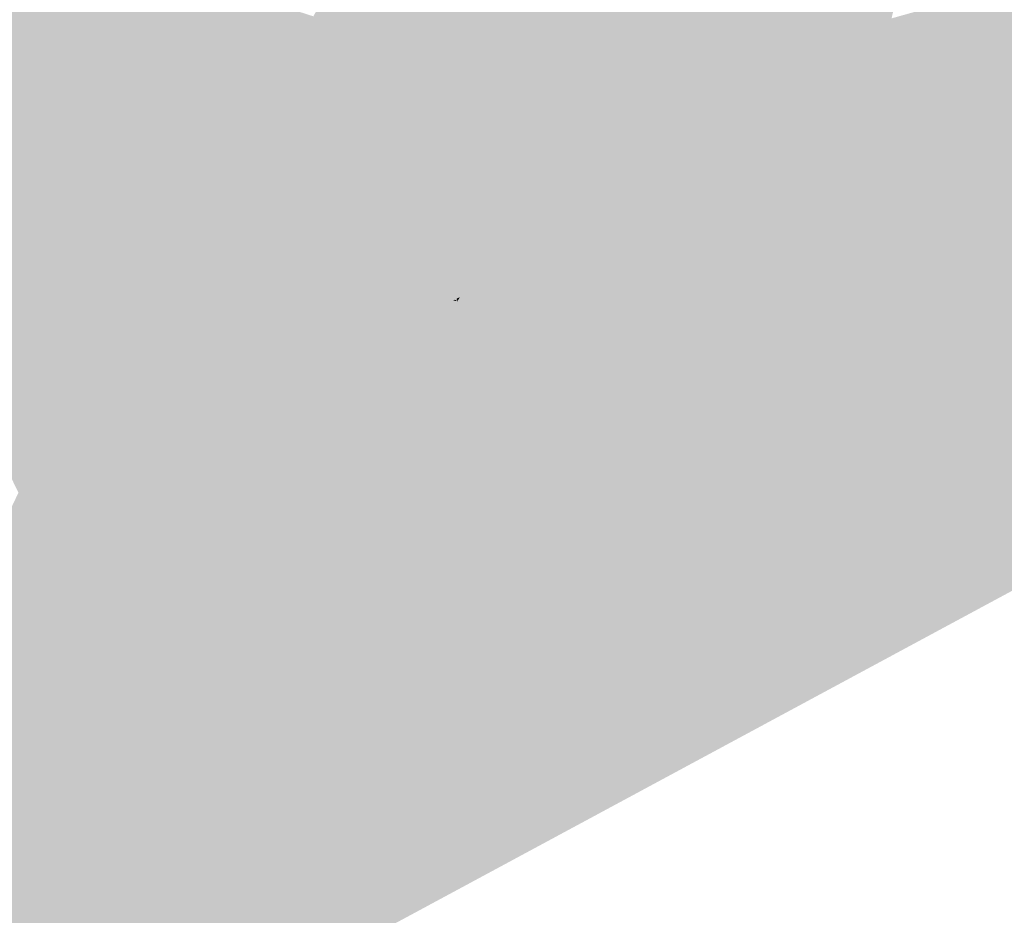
# Model space of a CAD drawing. Header units: metres. Extents: x 164696 to 183842, y 382615 to 387356.
# Tile 582 of 656: x 182679.75 to 182681.14, y 386622.77 to 386624.03. Entities that reach past the tile are written whole.
import ezdxf

# ---------------------------------------------------------------- set-up
doc = ezdxf.new("R2010")
doc.units = ezdxf.units.M
doc.layers.add('C3D-SURFACE_TINSURFACE', color=7, linetype='Continuous')

msp = doc.modelspace()

# ---------------------------------------------------------------- linework, layer by layer
at = {"layer": 'C3D-SURFACE_TINSURFACE', "color": 11, "linetype": 'Continuous', "lineweight": -3, "true_color": 0xff8585}
for points in [[(182684.0984, 386624.8153), (182678.3021, 386621.7124), (182677.4164, 386621.2135)], [(182684.0984, 386624.8153), (182682.2956, 386623.9294), (182678.3021, 386621.7124)], [(182680.8286, 386623.951), (182680.8329, 386624.57), (182680.5116, 386624.5481)], [(182680.8286, 386623.951), (182681.0086, 386624.5077), (182680.8329, 386624.57)], [(182680.8286, 386623.951), (182680.5116, 386624.5481), (182680.4826, 386624.5323)], [(182680.7913, 386623.9308), (182680.4744, 386624.5279), (182680.4453, 386624.5121)], [(182680.7913, 386623.9308), (182680.4826, 386624.5323), (182680.4744, 386624.5279)], [(182680.7913, 386623.9308), (182680.8286, 386623.951), (182680.4826, 386624.5323)], [(182680.754, 386623.9106), (182680.4453, 386624.5121), (182680.4371, 386624.5077)], [(182680.754, 386623.9106), (182680.7913, 386623.9308), (182680.4453, 386624.5121)], [(182680.754, 386623.9106), (182680.4371, 386624.5077), (182680.4284, 386624.4577)], [(182680.8286, 386623.951), (182680.8659, 386623.9712), (182681.0086, 386624.5077)], [(182680.9032, 386623.9915), (182681.0086, 386624.5077), (182680.8659, 386623.9712)], [(182680.9032, 386623.9915), (182681.0393, 386624.46), (182681.0086, 386624.5077)], [(182680.7167, 386623.8903), (182680.4284, 386624.4577), (182680.4185, 386624.4523)], [(182680.7167, 386623.8903), (182680.754, 386623.9106), (182680.4284, 386624.4577)], [(182680.9032, 386623.9915), (182680.9405, 386624.0117), (182681.0393, 386624.46)], [(182680.9405, 386624.0117), (182681.0717, 386624.4131), (182681.0393, 386624.46)], [(182680.7167, 386623.8903), (182680.4185, 386624.4523), (182680.163, 386624.0359)], [(182680.9405, 386624.0117), (182680.9778, 386624.0319), (182681.0717, 386624.4131)], [(182680.9778, 386624.0319), (182680.6717, 386623.3043), (182681.2607, 386624.1111)], [(182680.7167, 386623.8903), (182680.163, 386624.0359), (182680.1632, 386624.0346)], [(182680.6793, 386623.8701), (182680.1632, 386624.0346), (182680.1834, 386623.9946)], [(182680.7167, 386623.8903), (182680.1632, 386624.0346), (182680.6793, 386623.8701)], [(182680.9405, 386624.0117), (182680.6717, 386623.3043), (182680.9778, 386624.0319)], [(182680.9032, 386623.9915), (182680.6655, 386623.301), (182680.9405, 386624.0117)], [(182680.9405, 386624.0117), (182680.6655, 386623.301), (182680.6717, 386623.3043)], [(182679.9705, 386623.4846), (182680.1266, 386623.9953), (182679.7278, 386623.8926)], [(182679.9705, 386623.4846), (182680.1459, 386623.9571), (182680.1266, 386623.9953)], [(182680.6793, 386623.8701), (182680.1834, 386623.9946), (182680.1836, 386623.9932)], [(182680.6421, 386623.8499), (182680.1836, 386623.9932), (182680.1979, 386623.9675)], [(182680.6793, 386623.8701), (182680.1836, 386623.9932), (182680.6421, 386623.8499)], [(182680.9032, 386623.9915), (182680.8659, 386623.9712), (182680.6584, 386623.3112)], [(182680.9032, 386623.9915), (182680.6584, 386623.3112), (182680.6593, 386623.2976)], [(182680.9032, 386623.9915), (182680.6593, 386623.2976), (182680.6655, 386623.301)], [(182680.8286, 386623.951), (182680.6584, 386623.3112), (182680.8659, 386623.9712)], [(182680.0079, 386623.5048), (182680.1459, 386623.9571), (182679.9705, 386623.4846)], [(182680.0079, 386623.5048), (182680.0451, 386623.5251), (182680.1535, 386623.9661)], [(182680.0079, 386623.5048), (182680.1535, 386623.9661), (182680.1508, 386623.9647)], [(182680.0079, 386623.5048), (182680.1508, 386623.9647), (182680.1459, 386623.9571)], [(182680.0451, 386623.5251), (182680.1673, 386623.9411), (182680.1535, 386623.9661)], [(182680.0451, 386623.5251), (182680.1916, 386623.9461), (182680.1842, 386623.9596)], [(182680.0451, 386623.5251), (182680.1842, 386623.9596), (182680.1673, 386623.9411)], [(182680.6047, 386623.8296), (182680.1981, 386623.9659), (182680.1842, 386623.9596)], [(182680.6047, 386623.8296), (182680.1842, 386623.9596), (182680.1916, 386623.9461)], [(182680.6421, 386623.8499), (182680.1979, 386623.9675), (182680.1981, 386623.9659)], [(182680.6421, 386623.8499), (182680.1981, 386623.9659), (182680.6047, 386623.8296)], [(182679.8586, 386623.4239), (182679.5832, 386623.9435), (182679.5828, 386623.8876)], [(182679.8586, 386623.4239), (182679.6091, 386623.9264), (182679.5832, 386623.9435)], [(182680.0825, 386623.5453), (182680.1916, 386623.9461), (182680.0451, 386623.5251)], [(182680.0825, 386623.5453), (182680.2066, 386623.9191), (182680.1916, 386623.9461)], [(182680.6047, 386623.8296), (182680.1916, 386623.9461), (182680.2066, 386623.9191)], [(182680.7913, 386623.9308), (182680.6129, 386623.284), (182680.8286, 386623.951)], [(182680.8286, 386623.951), (182680.6129, 386623.284), (182680.6338, 386623.2437)], [(182680.8286, 386623.951), (182680.6338, 386623.2437), (182680.6584, 386623.3112)], [(182682.2956, 386623.9294), (182680.9111, 386623.2077), (182678.3021, 386621.7124)], [(182679.8959, 386623.4442), (182679.6333, 386623.9395), (182679.6091, 386623.9264)], [(182679.8959, 386623.4442), (182679.6635, 386623.9178), (182679.6333, 386623.9395)], [(182680.754, 386623.9106), (182680.5636, 386623.249), (182680.7913, 386623.9308)], [(182680.7913, 386623.9308), (182680.5636, 386623.249), (182680.5694, 386623.2377)], [(182680.7913, 386623.9308), (182680.5694, 386623.2377), (182680.6089, 386623.2818)], [(182680.7913, 386623.9308), (182680.6089, 386623.2818), (182680.6129, 386623.284)], [(182682.2956, 386623.9294), (182681.453, 386623.5441), (182680.9111, 386623.2077)], [(182679.8586, 386623.4239), (182679.8959, 386623.4442), (182679.6091, 386623.9264)], [(182679.9333, 386623.4644), (182679.711, 386623.8835), (182679.6635, 386623.9178)], [(182679.8959, 386623.4442), (182679.9333, 386623.4644), (182679.6635, 386623.9178)], [(182680.0825, 386623.5453), (182680.1198, 386623.5655), (182680.2066, 386623.9191)], [(182680.1198, 386623.5655), (182680.2215, 386623.8921), (182680.2066, 386623.9191)], [(182680.5675, 386623.8083), (182680.2066, 386623.9191), (182680.2215, 386623.8921)], [(182680.6047, 386623.8296), (182680.2066, 386623.9191), (182680.5675, 386623.8083)], [(182680.7167, 386623.8903), (182680.5401, 386623.2941), (182680.754, 386623.9106)], [(182680.754, 386623.9106), (182680.5401, 386623.2941), (182680.5636, 386623.249)], [(182679.8213, 386623.4037), (182679.5828, 386623.8876), (182679.5688, 386623.88)], [(182679.8213, 386623.4037), (182679.8586, 386623.4239), (182679.5828, 386623.8876)], [(182679.9333, 386623.4644), (182679.7278, 386623.8926), (182679.711, 386623.8835)], [(182679.9333, 386623.4644), (182679.9705, 386623.4846), (182679.7278, 386623.8926)], [(182680.1198, 386623.5655), (182680.1571, 386623.5858), (182680.2215, 386623.8921)], [(182680.1571, 386623.5858), (182680.2327, 386623.8719), (182680.2215, 386623.8921)], [(182680.5302, 386623.7881), (182680.2215, 386623.8921), (182680.2327, 386623.8719)], [(182680.5675, 386623.8083), (182680.2215, 386623.8921), (182680.5302, 386623.7881)], [(182680.7167, 386623.8903), (182680.6793, 386623.8701), (182680.5076, 386623.3658)], [(182680.7167, 386623.8903), (182680.5076, 386623.3658), (182680.5401, 386623.2941)], [(182679.8213, 386623.4037), (182679.5688, 386623.88), (182679.5456, 386623.8674)], [(182679.8213, 386623.4037), (182679.5456, 386623.8674), (182679.5454, 386623.8338)], [(182680.1571, 386623.5858), (182680.2315, 386623.8476), (182680.2327, 386623.8719)], [(182680.5302, 386623.7881), (182680.2327, 386623.8719), (182680.2658, 386623.8574)], [(182680.6793, 386623.8701), (182680.6421, 386623.8499), (182680.5076, 386623.3658)], [(182680.1571, 386623.5858), (182680.2454, 386623.8223), (182680.2315, 386623.8476)], [(182680.5302, 386623.7881), (182680.2658, 386623.8574), (182680.2685, 386623.8529)], [(182680.4928, 386623.7678), (182680.2685, 386623.8529), (182680.2815, 386623.8293)], [(182680.5302, 386623.7881), (182680.2685, 386623.8529), (182680.4928, 386623.7678)], [(182680.6421, 386623.8499), (182680.6047, 386623.8296), (182680.5076, 386623.3658)], [(182679.784, 386623.3835), (182679.5454, 386623.8338), (182679.5234, 386623.8219)], [(182679.8213, 386623.4037), (182679.5454, 386623.8338), (182679.784, 386623.3835)], [(182679.7467, 386623.3632), (182679.784, 386623.3835), (182679.5234, 386623.8219)], [(182680.1571, 386623.5858), (182680.2442, 386623.8091), (182680.2454, 386623.8223)], [(182680.4928, 386623.7678), (182680.2815, 386623.8293), (182680.2854, 386623.823)], [(182680.4556, 386623.7476), (182680.2854, 386623.823), (182680.3038, 386623.7892)], [(182680.4928, 386623.7678), (182680.2854, 386623.823), (182680.4556, 386623.7476)], [(182680.6047, 386623.8296), (182680.5675, 386623.8083), (182680.4654, 386623.4482)], [(182680.6047, 386623.8296), (182680.4654, 386623.4482), (182680.5076, 386623.3658)], [(182680.1571, 386623.5858), (182680.1944, 386623.606), (182680.2442, 386623.8091)], [(182680.1944, 386623.606), (182680.2636, 386623.7736), (182680.2442, 386623.8091)], [(182680.5675, 386623.8083), (182680.5302, 386623.7881), (182680.4538, 386623.478)], [(182680.5675, 386623.8083), (182680.4538, 386623.478), (182680.4654, 386623.4482)], [(182680.4182, 386623.7274), (182680.2825, 386623.7931), (182680.2899, 386623.7686)], [(182680.4182, 386623.7274), (182680.3038, 386623.7892), (182680.2825, 386623.7931)], [(182680.4182, 386623.7274), (182680.4556, 386623.7476), (182680.3038, 386623.7892)], [(182680.1944, 386623.606), (182680.2317, 386623.6262), (182680.2683, 386623.7761)], [(182680.1944, 386623.606), (182680.2683, 386623.7761), (182680.2636, 386623.7736)], [(182680.269, 386623.6465), (182680.2683, 386623.7761), (182680.2317, 386623.6262)], [(182680.269, 386623.6465), (182680.2732, 386623.7881), (182680.2683, 386623.7761)], [(182680.269, 386623.6465), (182680.2899, 386623.7686), (182680.2732, 386623.7881)], [(182680.5302, 386623.7881), (182680.4928, 386623.7678), (182680.4392, 386623.5039)], [(182680.5302, 386623.7881), (182680.4392, 386623.5039), (182680.4538, 386623.478)], [(182680.269, 386623.6465), (182680.3063, 386623.7397), (182680.2899, 386623.7686)], [(182680.4182, 386623.7274), (182680.2899, 386623.7686), (182680.3063, 386623.7397)], [(182680.4928, 386623.7678), (182680.4556, 386623.7476), (182680.4098, 386623.5556)], [(182680.4928, 386623.7678), (182680.4098, 386623.5556), (182680.4245, 386623.5297)], [(182680.4928, 386623.7678), (182680.4245, 386623.5297), (182680.4392, 386623.5039)], [(182680.4556, 386623.7476), (182680.4052, 386623.6091), (182680.4025, 386623.5685)], [(182680.4556, 386623.7476), (182680.4025, 386623.5685), (182680.4098, 386623.5556)], [(182680.4182, 386623.7274), (182680.4052, 386623.6091), (182680.4556, 386623.7476)], [(182680.269, 386623.6465), (182680.3063, 386623.6667), (182680.3063, 386623.7397)], [(182680.3063, 386623.6667), (182680.339, 386623.682), (182680.3063, 386623.7397)], [(182680.3436, 386623.6869), (182680.3063, 386623.7397), (182680.339, 386623.682)], [(182680.3436, 386623.6869), (182680.381, 386623.7071), (182680.3063, 386623.7397)], [(182680.381, 386623.7071), (182680.4182, 386623.7274), (182680.3063, 386623.7397)], [(182680.381, 386623.7071), (182680.3691, 386623.639), (182680.4182, 386623.7274)], [(182680.4182, 386623.7274), (182680.3691, 386623.639), (182680.3829, 386623.6148)], [(182680.4182, 386623.7274), (182680.3829, 386623.6148), (182680.3966, 386623.5905)], [(182680.4182, 386623.7274), (182680.3966, 386623.5905), (182680.4052, 386623.6091)], [(182680.3436, 386623.6869), (182680.3668, 386623.6377), (182680.381, 386623.7071)], [(182680.381, 386623.7071), (182680.3668, 386623.6377), (182680.3691, 386623.639)], [(182680.3063, 386623.6667), (182680.3524, 386623.6575), (182680.339, 386623.682)], [(182680.3436, 386623.6869), (182680.339, 386623.682), (182680.3524, 386623.6575)], [(182680.3436, 386623.6869), (182680.3644, 386623.6365), (182680.3668, 386623.6377)], [(182680.3436, 386623.6869), (182680.3524, 386623.6575), (182680.3644, 386623.6365)], [(182680.269, 386623.6465), (182680.3621, 386623.6352), (182680.3063, 386623.6667)], [(182680.3063, 386623.6667), (182680.3621, 386623.6352), (182680.3524, 386623.6575)], [(182680.269, 386623.6465), (182680.2317, 386623.6262), (182680.3619, 386623.6096)], [(182680.269, 386623.6465), (182680.3619, 386623.6096), (182680.3735, 386623.6097)], [(182680.269, 386623.6465), (182680.3598, 386623.634), (182680.3621, 386623.6352)], [(182680.269, 386623.6465), (182680.3735, 386623.6097), (182680.3598, 386623.634)], [(182680.1944, 386623.606), (182680.4098, 386623.5556), (182680.2317, 386623.6262)], [(182680.2317, 386623.6262), (182680.3747, 386623.587), (182680.3619, 386623.6096)], [(182680.2317, 386623.6262), (182680.4098, 386623.5556), (182680.4025, 386623.5685)], [(182680.2317, 386623.6262), (182680.4025, 386623.5685), (182680.3747, 386623.587)], [(182680.1571, 386623.5858), (182680.4245, 386623.5297), (182680.1944, 386623.606)], [(182680.1944, 386623.606), (182680.4245, 386623.5297), (182680.4098, 386623.5556)], [(182680.1198, 386623.5655), (182680.4654, 386623.4482), (182680.1571, 386623.5858)], [(182680.1571, 386623.5858), (182680.4392, 386623.5039), (182680.4245, 386623.5297)], [(182680.1571, 386623.5858), (182680.4654, 386623.4482), (182680.4392, 386623.5039)], [(182680.0825, 386623.5453), (182680.4654, 386623.4482), (182680.1198, 386623.5655)], [(182680.0825, 386623.5453), (182680.0451, 386623.5251), (182680.5076, 386623.3658)], [(182680.0825, 386623.5453), (182680.5076, 386623.3658), (182680.4654, 386623.4482)], [(182680.0079, 386623.5048), (182680.5076, 386623.3658), (182680.0451, 386623.5251)], [(182680.0079, 386623.5048), (182679.9705, 386623.4846), (182680.5401, 386623.2941)], [(182680.0079, 386623.5048), (182680.5401, 386623.2941), (182680.5076, 386623.3658)], [(182680.4538, 386623.478), (182680.4392, 386623.5039), (182680.4654, 386623.4482)], [(182679.9333, 386623.4644), (182680.5401, 386623.2941), (182679.9705, 386623.4846)], [(182679.8959, 386623.4442), (182680.5636, 386623.249), (182679.9333, 386623.4644)], [(182679.9333, 386623.4644), (182680.5636, 386623.249), (182680.5401, 386623.2941)], [(182679.8586, 386623.4239), (182680.4574, 386623.249), (182679.8959, 386623.4442)], [(182679.8959, 386623.4442), (182680.4574, 386623.249), (182680.5694, 386623.2377)], [(182679.8959, 386623.4442), (182680.5694, 386623.2377), (182680.5636, 386623.249)], [(182679.8213, 386623.4037), (182680.4852, 386623.203), (182679.8586, 386623.4239)], [(182679.8586, 386623.4239), (182680.4656, 386623.2406), (182680.4574, 386623.249)], [(182679.8586, 386623.4239), (182680.4852, 386623.203), (182680.4656, 386623.2406)], [(182679.8213, 386623.4037), (182679.784, 386623.3835), (182680.4555, 386623.2009)], [(182679.8213, 386623.4037), (182680.4555, 386623.2009), (182680.4789, 386623.1996)], [(182679.8213, 386623.4037), (182680.4789, 386623.1996), (182680.4852, 386623.203)], [(182679.7467, 386623.3632), (182679.4635, 386622.7674), (182679.784, 386623.3835)], [(182679.784, 386623.3835), (182679.4635, 386622.7674), (182679.7503, 386622.8652)], [(182679.784, 386623.3835), (182679.7503, 386622.8652), (182680.4555, 386623.2009)], [(182679.4635, 386622.7674), (182679.3202, 386622.6403), (182679.7503, 386622.8652)]]:
    msp.add_solid(points, dxfattribs=at)
at = {"layer": 'C3D-SURFACE_TINSURFACE', "color": 1, "linetype": 'Continuous', "lineweight": -3, "true_color": 0xe60000}
for points in [[(182680.1266, 386623.9953), (182680.1408, 386624.0418), (182679.5291, 386624.2265)], [(182680.1266, 386623.9953), (182679.5291, 386624.2265), (182679.7278, 386623.8926)], [(182681.8065, 386624.0282), (182681.3173, 386624.1269), (182680.6105, 386623.1588)], [(182680.6717, 386623.3043), (182680.6105, 386623.1588), (182681.3173, 386624.1269)], [(182680.6717, 386623.3043), (182681.3173, 386624.1269), (182681.2607, 386624.1111)], [(182680.1459, 386623.9571), (182680.1408, 386624.0418), (182680.1266, 386623.9953)], [(182680.1459, 386623.9571), (182680.1618, 386624.0001), (182680.1408, 386624.0418)], [(182680.1632, 386624.0346), (182680.1408, 386624.0418), (182680.1618, 386624.0001)], [(182680.1632, 386624.0346), (182680.1618, 386624.0001), (182680.1834, 386623.9946)], [(182681.8065, 386624.0282), (182680.6105, 386623.1588), (182681.453, 386623.5441)], [(182680.1459, 386623.9571), (182680.1508, 386623.9647), (182680.1618, 386624.0001)], [(182680.1535, 386623.9661), (182680.1618, 386624.0001), (182680.1508, 386623.9647)], [(182680.1673, 386623.9411), (182680.1618, 386624.0001), (182680.1535, 386623.9661)], [(182680.1673, 386623.9411), (182680.1767, 386623.9731), (182680.1618, 386624.0001)], [(182680.1836, 386623.9932), (182680.1618, 386624.0001), (182680.1767, 386623.9731)], [(182680.1836, 386623.9932), (182680.1834, 386623.9946), (182680.1618, 386624.0001)], [(182680.1836, 386623.9932), (182680.1767, 386623.9731), (182680.1979, 386623.9675)], [(182680.1842, 386623.9596), (182680.1767, 386623.9731), (182680.1673, 386623.9411)], [(182680.1842, 386623.9596), (182680.1981, 386623.9659), (182680.1767, 386623.9731)], [(182680.1981, 386623.9659), (182680.1979, 386623.9675), (182680.1767, 386623.9731)], [(182680.2327, 386623.8719), (182680.2315, 386623.8476), (182680.2364, 386623.8651)], [(182680.2454, 386623.8223), (182680.2364, 386623.8651), (182680.2315, 386623.8476)], [(182680.2327, 386623.8719), (182680.2364, 386623.8651), (182680.2658, 386623.8574)], [(182680.2454, 386623.8223), (182680.2513, 386623.8381), (182680.2364, 386623.8651)], [(182680.2685, 386623.8529), (182680.2364, 386623.8651), (182680.2513, 386623.8381)], [(182680.2685, 386623.8529), (182680.2658, 386623.8574), (182680.2364, 386623.8651)], [(182680.2685, 386623.8529), (182680.2513, 386623.8381), (182680.2815, 386623.8293)], [(182680.2442, 386623.8091), (182680.2513, 386623.8381), (182680.2454, 386623.8223)], [(182680.2636, 386623.7736), (182680.2513, 386623.8381), (182680.2442, 386623.8091)], [(182680.2636, 386623.7736), (182680.2735, 386623.7975), (182680.2513, 386623.8381)], [(182680.2854, 386623.823), (182680.2513, 386623.8381), (182680.2735, 386623.7975)], [(182680.2854, 386623.823), (182680.2815, 386623.8293), (182680.2513, 386623.8381)], [(182680.2854, 386623.823), (182680.2735, 386623.7975), (182680.3038, 386623.7892)], [(182680.2683, 386623.7761), (182680.2735, 386623.7975), (182680.2636, 386623.7736)], [(182680.2683, 386623.7761), (182680.2732, 386623.7881), (182680.2735, 386623.7975)], [(182680.2899, 386623.7686), (182680.2735, 386623.7975), (182680.2732, 386623.7881)], [(182680.2899, 386623.7686), (182680.2825, 386623.7931), (182680.2735, 386623.7975)], [(182680.3038, 386623.7892), (182680.2735, 386623.7975), (182680.2825, 386623.7931)], [(182680.3524, 386623.6575), (182680.3621, 386623.6352), (182680.3658, 386623.6331)], [(182680.3524, 386623.6575), (182680.3658, 386623.6331), (182680.3644, 386623.6365)], [(182680.3668, 386623.6377), (182680.3644, 386623.6365), (182680.3658, 386623.6331)], [(182680.3691, 386623.639), (182680.3668, 386623.6377), (182680.3658, 386623.6331)], [(182680.3691, 386623.639), (182680.3658, 386623.6331), (182680.3805, 386623.6073)], [(182680.3691, 386623.639), (182680.3805, 386623.6073), (182680.3829, 386623.6148)], [(182680.3621, 386623.6352), (182680.3598, 386623.634), (182680.3658, 386623.6331)], [(182680.3735, 386623.6097), (182680.3658, 386623.6331), (182680.3598, 386623.634)], [(182680.3735, 386623.6097), (182680.3805, 386623.6073), (182680.3658, 386623.6331)], [(182680.3619, 386623.6096), (182680.3805, 386623.6073), (182680.3735, 386623.6097)], [(182680.3747, 386623.587), (182680.3805, 386623.6073), (182680.3619, 386623.6096)], [(182680.3829, 386623.6148), (182680.3805, 386623.6073), (182680.3952, 386623.5814)], [(182680.3829, 386623.6148), (182680.3952, 386623.5814), (182680.3966, 386623.5905)], [(182680.4052, 386623.6091), (182680.3966, 386623.5905), (182680.3952, 386623.5814)], [(182680.4025, 386623.5685), (182680.4052, 386623.6091), (182680.3952, 386623.5814)], [(182680.3747, 386623.587), (182680.3952, 386623.5814), (182680.3805, 386623.6073)], [(182680.4025, 386623.5685), (182680.3952, 386623.5814), (182680.3747, 386623.587)], [(182681.453, 386623.5441), (182680.6105, 386623.1588), (182678.6035, 386622.0048)], [(182681.453, 386623.5441), (182678.6035, 386622.0048), (182680.9111, 386623.2077)], [(182680.6584, 386623.3112), (182680.6338, 386623.2437), (182680.6105, 386623.1588)], [(182680.6584, 386623.3112), (182680.6105, 386623.1588), (182680.6593, 386623.2976)], [(182680.6717, 386623.3043), (182680.6655, 386623.301), (182680.6105, 386623.1588)], [(182680.6655, 386623.301), (182680.6593, 386623.2976), (182680.6105, 386623.1588)], [(182680.5694, 386623.2377), (182680.587, 386623.2039), (182680.6089, 386623.2818)], [(182680.6129, 386623.284), (182680.6089, 386623.2818), (182680.587, 386623.2039)], [(182680.6129, 386623.284), (182680.587, 386623.2039), (182680.6105, 386623.1588)], [(182680.6129, 386623.284), (182680.6105, 386623.1588), (182680.6338, 386623.2437)], [(182680.4574, 386623.249), (182680.4656, 386623.2406), (182680.587, 386623.2039)], [(182680.5694, 386623.2377), (182680.4574, 386623.249), (182680.587, 386623.2039)], [(182680.4852, 386623.203), (182680.587, 386623.2039), (182680.4656, 386623.2406)], [(182678.3021, 386621.7124), (182680.9111, 386623.2077), (182678.6035, 386622.0048)], [(182679.7503, 386622.8652), (182680.6105, 386623.1588), (182680.4555, 386623.2009)], [(182680.4555, 386623.2009), (182680.6105, 386623.1588), (182680.4789, 386623.1996)], [(182680.4852, 386623.203), (182680.4789, 386623.1996), (182680.6105, 386623.1588)], [(182680.4852, 386623.203), (182680.6105, 386623.1588), (182680.587, 386623.2039)], [(182679.7503, 386622.8652), (182678.6035, 386622.0048), (182680.6105, 386623.1588)], [(182679.7503, 386622.8652), (182679.3202, 386622.6403), (182678.6035, 386622.0048)]]:
    msp.add_solid(points, dxfattribs=at)

doc.saveas('drawing.dxf')
